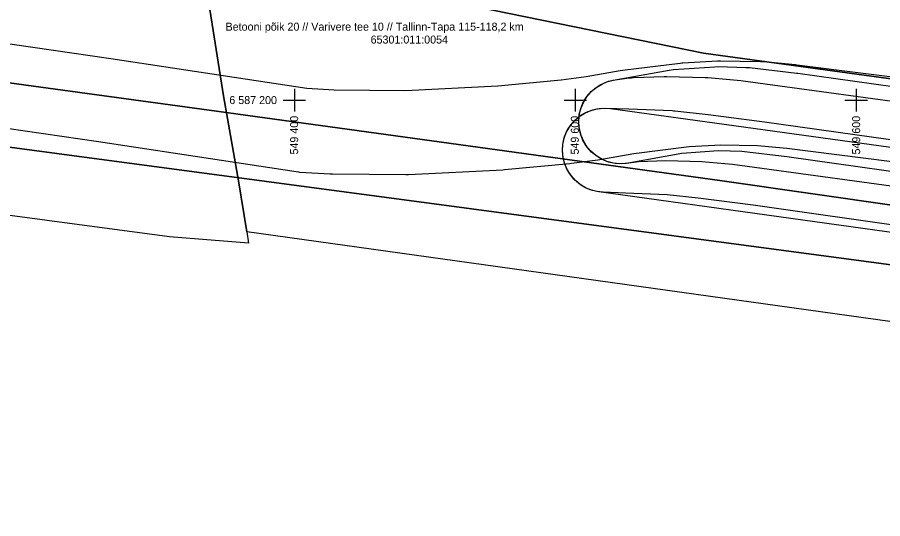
# Model space of a CAD drawing. Extents: x 544674 to 552202, y 6585829 to 6588119.
# Drawn here: x 549203 to 549819, y 6586902 to 6587259 of the extents above; entities that cross this region are included whole.
import ezdxf

# ---------------------------------------------------------------- set-up
doc = ezdxf.new("R2010")
doc.units = 0
for name, color, linetype in [('Kaitsevöönd', 7, 'Continuous'), ('kataster', 7, 'Continuous'), ('RB trass', 7, 'Continuous'), ('VORK', 7, 'Continuous')]:
    doc.layers.add(name, color=color, linetype=linetype)

msp = doc.modelspace()

# ---------------------------------------------------------------- linework, layer by layer
at = {"layer": 'Kaitsevöönd'}
for points in [[(549074.6, 6587258.02), (549269.34, 6587229.71), (549357.04, 6587216.38), (549408.84, 6587208.51), (549428.32, 6587207.37), (549479.1, 6587206.95), (549544.86, 6587210.2), (549590, 6587214.5), (549607.66, 6587216.86), (549632.08, 6587221.15), (549633.59, 6587221.37), (549674.67, 6587226.45), (549675.87, 6587226.58), (549676.67, 6587226.63), (549701.4, 6587228.02), (549703.53, 6587228.07), (549731.96, 6587227.64), (549734.19, 6587227.52), (549756.82, 6587225.34), (549757.71, 6587225.24), (549850.34, 6587213.51)], [(549871.99, 6587142.65), (549750.55, 6587159.69), (549718.51, 6587163.45), (549701.94, 6587163.88), (549675.99, 6587162.12), (549637.77, 6587155.23), (549633.08, 6587154.76), (549628.38, 6587155.03), (549623.78, 6587156.03), (549619.39, 6587157.73), (549615.33, 6587160.11), (549611.69, 6587163.09), (549608.55, 6587166.6), (549606.01, 6587170.56), (549604.11, 6587174.87), (549602.92, 6587179.42), (549602.45, 6587184.11), (549602.72, 6587188.81), (549603.72, 6587193.41), (549605.42, 6587197.8), (549607.8, 6587201.86), (549610.78, 6587205.5), (549614.29, 6587208.64), (549618.25, 6587211.18), (549622.56, 6587213.08), (549627.11, 6587214.27), (549666.97, 6587221.46), (549670.05, 6587221.85), (549699.29, 6587223.84), (549702.11, 6587223.9), (549721.44, 6587223.39), (549723.13, 6587223.3), (549724.14, 6587223.2), (549757.87, 6587219.25), (549758.55, 6587219.16), (549880.27, 6587202.07)], [(549976.11, 6587118.24), (549712.06, 6587154.37), (549690.14, 6587156.25), (549664.53, 6587156.9), (549645.15, 6587156.21), (549636.52, 6587155.03), (549631.82, 6587154.76), (549627.13, 6587155.22), (549622.58, 6587156.42), (549618.27, 6587158.31), (549614.31, 6587160.85), (549610.79, 6587163.98), (549607.81, 6587167.62), (549605.43, 6587171.69), (549603.72, 6587176.07), (549602.72, 6587180.67), (549602.45, 6587185.37), (549602.91, 6587190.06), (549604.11, 6587194.61), (549606, 6587198.92), (549608.54, 6587202.88), (549611.67, 6587206.4), (549615.31, 6587209.38), (549619.38, 6587211.76), (549623.76, 6587213.47), (549628.36, 6587214.47), (549638.49, 6587215.86), (549640.09, 6587216.04), (549641.51, 6587216.12), (549663.32, 6587216.89), (549665.13, 6587216.9), (549692.55, 6587216.21), (549694.32, 6587216.11), (549717.94, 6587214.09), (549719.45, 6587213.92), (549984.4, 6587177.66)], [(549842.51, 6587154.02), (549750.61, 6587165.66), (549729.84, 6587167.66), (549703.7, 6587168.06), (549681.03, 6587166.78), (549641.71, 6587161.92), (549617.43, 6587157.65), (549616.2, 6587157.46), (549597.37, 6587154.95), (549596.26, 6587154.83), (549549.69, 6587150.39), (549548.51, 6587150.31), (549481.2, 6587146.98), (549479.47, 6587146.94), (549427.07, 6587147.38), (549425.57, 6587147.43), (549403.96, 6587148.69), (549403.23, 6587148.74), (549401.2, 6587148.98), (549348.02, 6587157.06), (549260.52, 6587170.37), (549064.59, 6587198.84)], [(549856.08, 6587101.71), (549616.79, 6587134.73), (549612.19, 6587135.74), (549607.81, 6587137.45), (549603.74, 6587139.83), (549600.1, 6587142.82), (549596.98, 6587146.34), (549594.44, 6587150.3), (549592.55, 6587154.61), (549591.36, 6587159.17), (549590.9, 6587163.85), (549591.17, 6587168.55), (549592.18, 6587173.15), (549593.89, 6587177.53), (549596.27, 6587181.6), (549599.26, 6587185.24), (549602.78, 6587188.36), (549606.74, 6587190.9), (549611.05, 6587192.79), (549615.61, 6587193.98), (549620.29, 6587194.44), (549624.99, 6587194.17), (549864.35, 6587161.13)], [(549841.67, 6587108.98), (549726.67, 6587125.25), (549687.47, 6587130.29), (549665.43, 6587132.71), (549635.9, 6587133.96), (549619.94, 6587134.47), (549615.26, 6587134.98), (549610.72, 6587136.23), (549606.43, 6587138.16), (549602.5, 6587140.75), (549599.02, 6587143.92), (549596.07, 6587147.59), (549593.74, 6587151.68), (549592.08, 6587156.09), (549591.13, 6587160.7), (549590.91, 6587165.4), (549591.42, 6587170.08), (549592.67, 6587174.62), (549594.6, 6587178.91), (549597.19, 6587182.84), (549600.36, 6587186.32), (549604.03, 6587189.27), (549608.12, 6587191.6), (549612.53, 6587193.26), (549617.14, 6587194.21), (549621.84, 6587194.44), (549638.13, 6587193.92), (549668.97, 6587192.61), (549670.18, 6587192.54), (549670.97, 6587192.46), (549694.57, 6587189.87), (549734.69, 6587184.71), (549849.97, 6587168.4)]]:
    msp.add_lwpolyline(points, dxfattribs=at)
at = {"layer": 'kataster'}
for points in [[(549118.81, 6587452.61), (549237.47, 6587507.28), (549340.53, 6587526.86), (549382.5, 6587545.66), (549402.76, 6587554.73), (549488.3, 6587593.07), (549496.34, 6587575.64), (549382.51, 6587519.12), (549332.29, 6587402.1), (549324.13, 6587383.15), (549321.92, 6587377.99), (549325.21, 6587357.28), (549333.21, 6587306.88), (549349.59, 6587203.19), (549360.12, 6587142.55), (549366.23, 6587106.44), (549367.39, 6587098.24), (549311.19, 6587102.79), (548958.81, 6587149.65)], [(550774.77, 6586902.25), (550659.32, 6586928.33), (550536.4, 6586945.03), (550469.89, 6586954.13), (549873.78, 6587035.72), (549864.75, 6587036.98), (549366.23, 6587106.44), (549360.12, 6587142.55), (549349.59, 6587203.19), (549333.21, 6587306.88), (549691.27, 6587233.58), (550351.66, 6587143.04), (550586.6, 6587111.11), (550644.31, 6586972.83), (550788.48, 6586943.58)]]:
    msp.add_lwpolyline(points, dxfattribs=at)
msp.add_lwpolyline([(549964.78, 6587378.75), (549983.75, 6587247.55), (550125.7, 6587276.91), (550168.3, 6587196.7), (550161.05, 6587169.32), (549691.27, 6587233.58), (549333.21, 6587306.88)], close=True, dxfattribs=at)
at = {"layer": 'RB trass'}
for points in [[(548929.14, 6587248.85), (549339.3, 6587192.93), (549702.89, 6587142.95), (549957.78, 6587106.44), (549964.12, 6587117), (549987.04, 6587140.7), (549996.69, 6587148.39), (550016.15, 6587163.33), (550041.79, 6587174.95), (550059.59, 6587180.38), (550085.68, 6587185.81), (550124.44, 6587185.66), (550159.59, 6587180.83), (550313.58, 6587158.95), (550396.08, 6587147.64), (550426.02, 6587143.41)], [(550426.02, 6587143.41), (550408.23, 6587005.12), (548935.46, 6587201.44), (548929.14, 6587248.85)], [(550426.02, 6587143.41), (550396.08, 6587147.64), (550313.58, 6587158.95), (550159.59, 6587180.83), (550124.44, 6587185.66), (550085.68, 6587185.81), (550059.59, 6587180.38), (550041.79, 6587174.95), (550016.15, 6587163.33), (549996.69, 6587148.39), (549987.04, 6587140.7), (549964.12, 6587117), (549957.78, 6587106.44), (549702.89, 6587142.95), (549339.3, 6587192.93), (548929.14, 6587248.85)], [(548935.46, 6587201.44), (550408.23, 6587005.12), (550426.02, 6587143.41)]]:
    msp.add_lwpolyline(points, dxfattribs=at)
at = {"layer": 'VORK'}
for p, q in [((549400, 6587208), (549400, 6587192)), ((549600, 6587208), (549600, 6587192)), ((549800, 6587208), (549800, 6587192)), ((549392, 6587200), (549408, 6587200)), ((549592, 6587200), (549608, 6587200)), ((549792, 6587200), (549808, 6587200))]:
    msp.add_line(p, q, dxfattribs=at)

# ---------------------------------------------------------------- texts
at = {"layer": 'kataster'}
for s, p in [('Betooni põik 20 // Varivere tee 10 // Tallinn-Tapa 115-118,2 km', (549351.01, 6587249.49)), ('65301:011:0054', (549454.3, 6587240.32))]:
    msp.add_text(s, height=5.7, dxfattribs=at).set_placement(p)
at = {"layer": 'VORK'}
msp.add_text('6 587 200', height=5.7, dxfattribs=at).set_placement((549353.7, 6587197.26))
for s, p in [('549 400', (549402.69, 6587161.37)), ('549 600', (549602.53, 6587161.37)), ('549 600', (549802.86, 6587161.37))]:
    msp.add_text(s, height=5.7, rotation=90, dxfattribs=at).set_placement(p)

doc.saveas('drawing.dxf')
